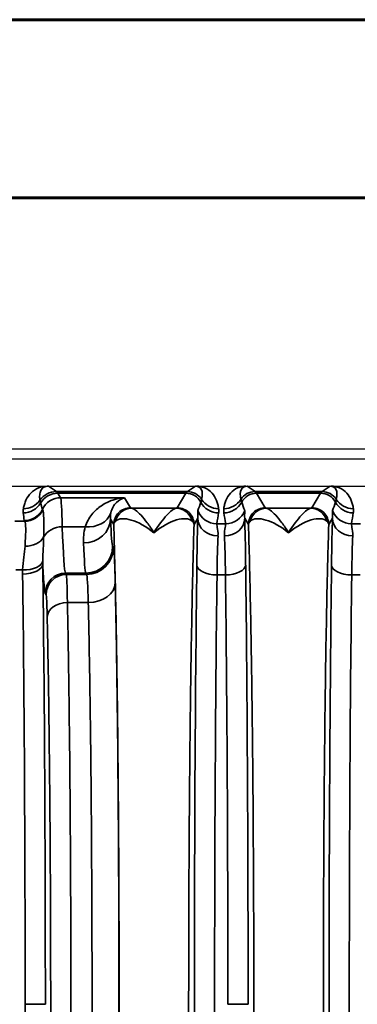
# Model space of a CAD drawing. Header units: millimetres. Extents: x 399 to 6233, y -1870 to 1602.
# Tile 492 of 656: x 5497 to 5507, y -81 to -52. Entities that reach past the tile are written whole.
import ezdxf

# ---------------------------------------------------------------- set-up
doc = ezdxf.new("R2010")
doc.units = ezdxf.units.MM
doc.layers.add('BORDER', color=7, linetype='Continuous')
doc.layers.add('可見 (ISO)', color=7, linetype='Continuous', lineweight=25)
doc.layers.add('窄部可見 (ISO)', color=7, linetype='Continuous', lineweight=35)

# ---------------------------------------------------------------- blocks, each defined once
blk = doc.blocks.new('A4-英文圖框-橫式')
at = {"layer": 'BORDER', "color": 123, "linetype": 'Continuous', "lineweight": 60, "ltscale": 25.4}
blk.add_line((2151.697, 183.498), (2549.792, 183.498), dxfattribs=at)
blk.add_lwpolyline([(2151.697, 188.794), (2555.087, 188.794), (2555.087, -95.061), (2151.697, -95.061)], close=True, dxfattribs=at)

msp = doc.modelspace()

# ---------------------------------------------------------------- linework, layer by layer
at = {"layer": '可見 (ISO)'}
for p, q in [((5547.342, -64.537), (5434.342, -64.537)), ((5543.092, -64.837), (5438.592, -64.837)), ((5438.592, -65.637), (5543.092, -65.637)), ((5498.351, -66.287), (5498.351, -66.287)), ((5499.441, -66.287), (5499.442, -66.287)), ((5499.861, -66.287), (5499.861, -66.287))]:
    msp.add_line(p, q, dxfattribs=at)
for points, knots in [([(5497.921, -65.637), (5497.928, -65.637), (5497.936, -65.637), (5497.943, -65.637), (5497.949, -65.637), (5497.954, -65.637), (5497.959, -65.638)], [0.00000000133, 0.00000000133, 0.00000000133, 0.00000000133, 0.00002276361, 0.00002276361, 0.00002276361, 0.00004084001, 0.00004084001, 0.00004084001, 0.00004084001]), ([(5502.324, -65.638), (5502.329, -65.637), (5502.334, -65.637), (5502.339, -65.637), (5502.346, -65.637), (5502.353, -65.637), (5502.361, -65.637)], [-0.00000491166, -0.00000491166, -0.00000491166, -0.00000491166, 0.00001268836, 0.00001268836, 0.00001268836, 0.00003478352, 0.00003478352, 0.00003478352, 0.00003478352]), ([(5503.823, -65.637), (5503.83, -65.637), (5503.837, -65.637), (5503.843, -65.637), (5503.849, -65.637), (5503.854, -65.637), (5503.859, -65.638)], [0.00000000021, 0.00000000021, 0.00000000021, 0.00000000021, 0.00002113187, 0.00002113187, 0.00002113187, 0.0000394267, 0.0000394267, 0.0000394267, 0.0000394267]), ([(5506.324, -65.638), (5506.329, -65.637), (5506.334, -65.637), (5506.339, -65.637), (5506.346, -65.637), (5506.353, -65.637), (5506.361, -65.637)], [-0.00000491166, -0.00000491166, -0.00000491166, -0.00000491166, 0.00001268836, 0.00001268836, 0.00001268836, 0.00003478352, 0.00003478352, 0.00003478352, 0.00003478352])]:
    msp.add_open_spline(points, degree=3, knots=knots, dxfattribs=at)
at = {"layer": '窄部可見 (ISO)'}
for p, q in [((5497.959, -65.638), (5498.197, -65.797)), ((5498.197, -65.797), (5502.086, -65.797)), ((5502.086, -65.797), (5502.324, -65.638)), ((5503.859, -65.638), (5504.097, -65.797)), ((5504.097, -65.797), (5506.086, -65.797)), ((5506.086, -65.797), (5506.324, -65.638)), ((5502.042, -65.848), (5498.241, -65.848)), ((5498.241, -65.848), (5498.322, -65.983)), ((5498.322, -65.983), (5500.222, -65.983)), ((5500.222, -65.983), (5500.399, -66.278)), ((5501.784, -66.278), (5502.042, -65.848)), ((5506.042, -65.848), (5504.141, -65.848)), ((5504.141, -65.848), (5504.399, -66.278)), ((5505.784, -66.278), (5506.042, -65.848)), ((5500.435, -66.291), (5501.748, -66.291)), ((5504.435, -66.291), (5505.748, -66.291)), ((5496.965, -66.682), (5497.254, -66.682)), ((5499.899, -66.778), (5499.802, -66.616)), ((5502.395, -66.592), (5502.284, -66.778)), ((5503.899, -66.778), (5503.788, -66.592)), ((5506.395, -66.592), (5506.284, -66.778)), ((5498.371, -66.845), (5499.052, -66.845)), ((5502.958, -66.753), (5503.226, -66.753)), ((5506.958, -66.753), (5507.226, -66.753)), ((5499.866, -67.424), (5499.89, -67.464)), ((5497.194, -68.128), (5496.992, -68.128)), ((5499.066, -68.224), (5498.466, -68.224)), ((5498.466, -68.224), (5498.49, -68.264)), ((5498.49, -68.264), (5499.09, -68.264)), ((5499.09, -68.264), (5499.066, -68.224)), ((5503.217, -68.275), (5502.966, -68.275)), ((5507.217, -68.275), (5506.966, -68.275)), ((5497.89, -68.864), (5497.866, -68.823)), ((5499.143, -69.095), (5498.523, -69.095)), ((5497.268, -81.037), (5497.868, -81.037)), ((5503.289, -81.037), (5503.889, -81.037))]:
    msp.add_line(p, q, dxfattribs=at)
for centre, major_axis, ratio, start_param, end_param in [((5498.197, -66.397), (0.333, 0.499), 0.999683, 0.588111, 1.548236), ((5498.168, -165.83), (0, 100.043), 0.020817, 6.248286, 6.269226), ((5502.115, -165.83), (0, 100.043), 0.020838, 0.01396, 0.034899), ((5502.086, -66.297), (0.277, -0.416), 0.999683, 1.546818, 2.553481), ((5501.811, -66.48), (-0.641, -0.802), 0.399262, 2.444096, 3.45076), ((5504.372, -66.48), (0.641, -0.802), 0.399262, 2.832426, 3.839089), ((5504.097, -66.297), (0.277, 0.416), 0.999683, 0.588111, 1.594775), ((5504.068, -165.83), (0, 100.043), 0.020838, 6.248286, 6.269226), ((5506.115, -165.83), (0, 100.043), 0.020838, 0.01396, 0.034899), ((5506.086, -66.297), (0.277, -0.416), 0.999683, 1.546818, 2.553481), ((5505.811, -66.48), (-0.641, -0.802), 0.399262, 2.444096, 3.45076), ((5497.214, -65.709), (0.591, -0.105), 0.998218, 4.888081, 5.84797), ((5498.241, -66.447), (0.515, 0.309), 0.999172, 1.030857, 2.06212), ((5498.322, -66.583), (0.515, 0.309), 0.999172, 1.030857, 2.149979), ((5498.324, -70.097), (0.005, -4.117), 0.020059, 2.481509, 3.103526), ((5502.042, -66.347), (0.429, -0.257), 0.999172, 1.028727, 2.110736), ((5501.589, -67.103), (-1.006, -2.097), 0.194686, 2.022352, 2.15293), ((5503.013, -65.832), (-0.594, 0.083), 0.998238, 0.627947, 1.709607), ((5503.015, -65.709), (-0.595, -0.075), 0.998245, 0.438747, 1.445107), ((5503.168, -65.709), (-0.595, 0.075), 0.998245, 1.696485, 2.702846), ((5503.17, -65.832), (-0.594, -0.083), 0.998238, 1.431986, 2.513646), ((5504.141, -66.347), (0.429, 0.257), 0.999172, 1.030857, 2.112865), ((5504.594, -67.103), (1.006, -2.097), 0.194686, 4.130256, 4.260833), ((5506.042, -66.347), (0.429, -0.257), 0.999172, 1.028727, 2.110736), ((5505.589, -67.103), (-1.006, -2.097), 0.194686, 2.022352, 2.15293), ((5507.013, -65.832), (-0.594, 0.083), 0.998238, 0.627947, 1.709607), ((5507.015, -65.709), (-0.595, -0.075), 0.998245, 0.438747, 1.445107), ((5497.211, -65.832), (0.596, 0.067), 0.99825, 4.600326, 5.631261), ((5497.243, -66.06), (0.593, 0.094), 0.998229, 4.555036, 5.673797), ((5497.254, -66.083), (0.462, 0.383), 0.997094, 4.022529, 5.135982), ((8357.712, -63.578), (-2860.258, -0.716), 0.046839, 0.013782, 0.015139), ((5501.953, -73.921), (-4.172, 7.61), 0.009939, 0.048768, 0.091866), ((5500.435, -66.79), (0.093, 0.491), 0.982985, 0.191158, 1.51992), ((5501.748, -66.79), (-0.093, 0.491), 0.982985, 4.763266, 6.092027), ((5502.958, -66.154), (-0.588, 0.12), 0.998201, 0.559467, 1.77166), ((5503.226, -66.154), (-0.588, -0.12), 0.998201, 1.369933, 2.582126), ((5504.435, -66.79), (0.093, 0.491), 0.982993, 0.191203, 1.520008), ((5505.748, -66.79), (-0.093, 0.491), 0.982993, 4.763177, 6.091983), ((5506.958, -66.154), (-0.588, 0.12), 0.998201, 0.559467, 1.77166), ((5498.086, -67.32), (-0.629, 2.073), 0.310752, 1.035771, 1.153876), ((5507.313, -66.654), (-10.07, 0), 0.058758, 0.009209, 0.048451), ((5499.002, -66.616), (0.799, 0.032), 0.886923, 4.676703, 6.237832), ((5499.052, -66.183), (0.77, -0.217), 0.816863, 4.938539, 6.229754), ((5499.864, -61.656), (-0.008, 5.773), 0.02317, 2.604404, 3.102879), ((5502.422, -69.269), (-0.007, -3.096), 0.02085, 3.667868, 4.283101), ((5502.995, -66.592), (-0.6, 0.023), 0.876399, 0.0435, 1.604216), ((5502.237, -67.186), (0.587, 1.898), 0.297416, 5.033605, 5.211679), ((5503.946, -67.186), (-0.587, 1.898), 0.297416, 1.071506, 1.249581), ((5503.188, -66.592), (0.6, 0.023), 0.876399, 4.678969, 6.239685), ((5503.761, -69.269), (0.007, -3.096), 0.02085, 2.000085, 2.615317), ((5504.904, -66.792), (1.005, -0.004), 0.337804, 2.79924, 3.112734), ((5506.422, -69.269), (-0.007, -3.096), 0.02085, 3.667868, 4.283101), ((5506.995, -66.592), (-0.6, 0.023), 0.876399, 0.0435, 1.604216), ((5506.237, -67.186), (0.587, 1.898), 0.297416, 5.033605, 5.211679), ((5498.371, -67.341), (0.6, 0.018), 0.826915, 1.545318, 2.720266), ((5498.472, -60.225), (0, -8.003), 0.022512, 5.68634, 6.248297), ((5497.264, -66.969), (0.599, -0.031), 0.751758, 4.750994, 5.926954), ((5503.022, -69.349), (0.007, 2.58), 0.02502, 0.526295, 1.141522), ((5503.161, -69.349), (-0.007, 2.58), 0.02502, 5.141663, 5.756891), ((5507.022, -69.349), (0.007, 2.58), 0.02502, 0.526295, 1.141522), ((5499.064, -61.814), (0.008, -6.414), 0.020853, 5.746004, 6.244477), ((5499.066, -67.424), (0.686, 0.412), 0.999172, 4.17245, 5.742515), ((5499.09, -67.464), (0.686, 0.412), 0.999172, 4.17245, 5.742515), ((5497.194, -67.818), (0.6, -0.017), 0.516223, 4.726998, 6.223647), ((5497.193, -67.945), (0.6, 0.007), 0.511389, 4.706014, 6.258813), ((5502.966, -67.981), (-0.6, 0.007), 0.49083, 0.024039, 1.576589), ((5503.217, -67.981), (0.6, 0.007), 0.49083, 4.706597, 6.259146), ((5506.966, -67.981), (-0.6, 0.007), 0.49083, 0.024039, 1.576589), ((5496.732, -81.037), (0, 25), 0.02145, 4.712389, 5.249223), ((5498.466, -68.823), (0.515, 0.309), 0.999172, 1.030857, 2.600922), ((5498.49, -68.864), (0.515, 0.309), 0.999172, 1.030857, 2.600922), ((5499.088, -71.264), (0, 3.002), 0.026524, 5.519892, 6.248317), ((5502.732, -81.037), (0, 26), 0.02143, 4.712389, 5.225461), ((5499.143, -68.517), (0.8, 0.018), 0.722333, 4.696582, 6.252897), ((5498.523, -69.528), (-0.6, -0.013), 0.722333, 4.696582, 6.252897), ((5496.732, -81.037), (0, 25), 0.02145, 4.175555, 4.712389)]:
    msp.add_ellipse(centre, major_axis=major_axis, ratio=ratio, start_param=start_param, end_param=end_param, dxfattribs=at)
for points, knots in [([(5497.214, -66.308), (5497.218, -66.285), (5497.223, -66.264), (5497.228, -66.243), (5497.233, -66.222), (5497.238, -66.201), (5497.245, -66.18), (5497.258, -66.138), (5497.273, -66.097), (5497.291, -66.058), (5497.329, -65.976), (5497.379, -65.903), (5497.44, -65.841), (5497.505, -65.776), (5497.582, -65.724), (5497.667, -65.69), (5497.747, -65.658), (5497.833, -65.641), (5497.921, -65.637)], [2.1824074, 2.1824074, 2.1824074, 2.1824074, 2.2367975, 2.2367975, 2.2367975, 2.2916359, 2.2916359, 2.2916359, 2.402879, 2.402879, 2.402879, 2.6334858, 2.6334858, 2.6334858, 2.8796968, 2.8796968, 2.8796968, 3.1108341, 3.1108341, 3.1108341, 3.1108341]), ([(5497.959, -65.638), (5497.908, -65.638), (5497.862, -65.648), (5497.822, -65.671), (5497.786, -65.692), (5497.756, -65.723), (5497.735, -65.764), (5497.716, -65.802), (5497.704, -65.848), (5497.7, -65.898), (5497.698, -65.922), (5497.697, -65.948), (5497.698, -65.974), (5497.699, -65.986), (5497.7, -65.999), (5497.701, -66.012), (5497.702, -66.025), (5497.704, -66.039), (5497.706, -66.053)], [3.1406534, 3.1406534, 3.1406534, 3.1406534, 3.4037713, 3.4037713, 3.4037713, 3.6494301, 3.6494301, 3.6494301, 3.8799624, 3.8799624, 3.8799624, 3.9913262, 3.9913262, 3.9913262, 4.0462634, 4.0462634, 4.0462634, 4.1007779, 4.1007779, 4.1007779, 4.1007779]), ([(5502.361, -65.637), (5502.397, -65.639), (5502.433, -65.643), (5502.469, -65.65), (5502.515, -65.659), (5502.561, -65.672), (5502.605, -65.691), (5502.686, -65.726), (5502.759, -65.778), (5502.819, -65.843), (5502.875, -65.905), (5502.92, -65.979), (5502.952, -66.059), (5502.968, -66.098), (5502.981, -66.138), (5502.991, -66.179), (5502.996, -66.199), (5503.001, -66.22), (5503.005, -66.241), (5503.009, -66.263), (5503.012, -66.285), (5503.015, -66.308)], [0.0321682, 0.0321682, 0.0321682, 0.0321682, 0.1368507, 0.1368507, 0.1368507, 0.2737771, 0.2737771, 0.2737771, 0.5290847, 0.5290847, 0.5290847, 0.7702868, 0.7702868, 0.7702868, 0.8883026, 0.8883026, 0.8883026, 0.9470384, 0.9470384, 0.9470384, 1.0057239, 1.0057239, 1.0057239, 1.0057239]), ([(5503.168, -66.308), (5503.171, -66.285), (5503.174, -66.263), (5503.178, -66.241), (5503.182, -66.22), (5503.187, -66.199), (5503.192, -66.179), (5503.202, -66.138), (5503.215, -66.098), (5503.231, -66.059), (5503.263, -65.979), (5503.308, -65.905), (5503.365, -65.843), (5503.424, -65.778), (5503.497, -65.726), (5503.578, -65.691), (5503.622, -65.672), (5503.668, -65.659), (5503.714, -65.65), (5503.75, -65.643), (5503.786, -65.639), (5503.823, -65.637)], [5.2774615, 5.2774615, 5.2774615, 5.2774615, 5.3361469, 5.3361469, 5.3361469, 5.3948827, 5.3948827, 5.3948827, 5.5128985, 5.5128985, 5.5128985, 5.7541006, 5.7541006, 5.7541006, 6.0094082, 6.0094082, 6.0094082, 6.1463346, 6.1463346, 6.1463346, 6.2510171, 6.2510171, 6.2510171, 6.2510171]), ([(5506.361, -65.637), (5506.397, -65.639), (5506.433, -65.643), (5506.469, -65.65), (5506.515, -65.659), (5506.561, -65.672), (5506.605, -65.691), (5506.686, -65.726), (5506.759, -65.778), (5506.819, -65.843), (5506.875, -65.905), (5506.92, -65.979), (5506.952, -66.059), (5506.968, -66.098), (5506.981, -66.138), (5506.991, -66.179), (5506.996, -66.199), (5507.001, -66.22), (5507.005, -66.241), (5507.009, -66.263), (5507.012, -66.285), (5507.015, -66.308)], [0.0321682, 0.0321682, 0.0321682, 0.0321682, 0.1368507, 0.1368507, 0.1368507, 0.2737771, 0.2737771, 0.2737771, 0.5290847, 0.5290847, 0.5290847, 0.7702868, 0.7702868, 0.7702868, 0.8883026, 0.8883026, 0.8883026, 0.9470384, 0.9470384, 0.9470384, 1.0057239, 1.0057239, 1.0057239, 1.0057239]), ([(5497.706, -66.053), (5497.708, -66.067), (5497.711, -66.083), (5497.715, -66.1), (5497.718, -66.113), (5497.722, -66.126), (5497.726, -66.14)], [0, 0, 0, 0, 0.00120001, 0.00120001, 0.00120001, 0.00208952, 0.00208952, 0.00208952, 0.00208952]), ([(5499.052, -66.845), (5499.098, -66.704), (5499.168, -66.584), (5499.25, -66.48), (5499.334, -66.375), (5499.432, -66.287), (5499.536, -66.217), (5499.642, -66.146), (5499.755, -66.091), (5499.87, -66.052), (5499.985, -66.014), (5500.104, -65.991), (5500.222, -65.983)], [0, 0, 0, 0, 0.000755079, 0.000755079, 0.000755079, 0.001517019, 0.001517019, 0.001517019, 0.002289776, 0.002289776, 0.002289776, 0.003053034, 0.003053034, 0.003053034, 0.003053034]), ([(5500.222, -65.983), (5500.139, -66.001), (5500.055, -66.045), (5499.981, -66.118), (5499.98, -66.119), (5499.979, -66.12), (5499.978, -66.121), (5499.942, -66.158), (5499.907, -66.202), (5499.878, -66.255), (5499.85, -66.306), (5499.826, -66.365), (5499.812, -66.433)], [-0.000015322, -0.000015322, -0.000015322, -0.000015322, 0.001547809, 0.001547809, 0.001547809, 0.001566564, 0.001566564, 0.001566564, 0.002347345, 0.002347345, 0.002347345, 0.00311094, 0.00311094, 0.00311094, 0.00311094]), ([(5502.484, -66.113), (5502.489, -66.098), (5502.493, -66.084), (5502.497, -66.07), (5502.502, -66.055), (5502.505, -66.042), (5502.508, -66.029)], [0, 0, 0, 0, 0.001000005, 0.001000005, 0.001000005, 0.002089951, 0.002089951, 0.002089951, 0.002089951]), ([(5503.675, -66.029), (5503.677, -66.041), (5503.681, -66.053), (5503.685, -66.066), (5503.689, -66.081), (5503.694, -66.096), (5503.7, -66.113)], [0, 0, 0, 0, 0.001000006, 0.001000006, 0.001000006, 0.00208995, 0.00208995, 0.00208995, 0.00208995]), ([(5506.484, -66.113), (5506.489, -66.098), (5506.493, -66.084), (5506.497, -66.07), (5506.502, -66.055), (5506.505, -66.042), (5506.508, -66.029)], [0, 0, 0, 0, 0.001000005, 0.001000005, 0.001000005, 0.002089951, 0.002089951, 0.002089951, 0.002089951]), ([(5497.792, -66.346), (5497.805, -66.378), (5497.814, -66.465), (5497.818, -66.601), (5497.822, -66.737), (5497.821, -66.926), (5497.817, -67.155)], [0, 0, 0, 0, 0.001126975, 0.001126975, 0.001126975, 0.002257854, 0.002257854, 0.002257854, 0.002257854]), ([(5500.399, -66.278), (5500.268, -66.278), (5500.138, -66.332), (5500.046, -66.425), (5499.953, -66.517), (5499.899, -66.647), (5499.899, -66.778)], [0, 0, 0, 0, 0.5, 0.5, 0.5, 1, 1, 1, 1]), ([(5500.435, -66.291), (5500.462, -66.297), (5500.502, -66.319), (5500.549, -66.354), (5500.596, -66.39), (5500.651, -66.441), (5500.71, -66.503), (5500.768, -66.565), (5500.83, -66.64), (5500.894, -66.726), (5500.958, -66.812), (5501.026, -66.911), (5501.092, -67.02)], [0, 0, 0, 0, 0.000534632, 0.000534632, 0.000534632, 0.001069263, 0.001069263, 0.001069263, 0.001603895, 0.001603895, 0.001603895, 0.002138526, 0.002138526, 0.002138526, 0.002138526]), ([(5501.092, -67.02), (5501.225, -66.801), (5501.357, -66.628), (5501.532, -66.441), (5501.587, -66.39), (5501.681, -66.319), (5501.721, -66.297), (5501.748, -66.291)], [-0.000011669, -0.000011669, -0.000011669, -0.000011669, 0.001066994, 0.001066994, 0.001606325, 0.001606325, 0.002145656, 0.002145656, 0.002145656, 0.002145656]), ([(5501.784, -66.278), (5501.915, -66.278), (5502.045, -66.332), (5502.137, -66.425), (5502.23, -66.517), (5502.284, -66.647), (5502.284, -66.778)], [0, 0, 0, 0, 0.5, 0.5, 0.5, 1, 1, 1, 1]), ([(5502.395, -66.592), (5502.4, -66.527), (5502.397, -66.477), (5502.395, -66.439), (5502.395, -66.439), (5502.395, -66.438), (5502.395, -66.437), (5502.392, -66.4), (5502.391, -66.376), (5502.396, -66.364)], [0, 0, 0, 0, 0.000759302, 0.000759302, 0.000759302, 0.000774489, 0.000774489, 0.000774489, 0.001548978, 0.001548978, 0.001548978, 0.001548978]), ([(5503.787, -66.364), (5503.792, -66.376), (5503.791, -66.4), (5503.789, -66.437), (5503.789, -66.438), (5503.788, -66.439), (5503.788, -66.44), (5503.786, -66.477), (5503.783, -66.527), (5503.788, -66.592)], [0, 0, 0, 0, 0.000774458, 0.000774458, 0.000774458, 0.000793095, 0.000793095, 0.000793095, 0.001548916, 0.001548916, 0.001548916, 0.001548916]), ([(5503.899, -66.778), (5503.899, -66.647), (5503.953, -66.517), (5504.046, -66.425), (5504.138, -66.332), (5504.268, -66.278), (5504.399, -66.278)], [0, 0, 0, 0, 0.5, 0.5, 0.5, 1, 1, 1, 1]), ([(5504.435, -66.291), (5504.462, -66.297), (5504.502, -66.319), (5504.549, -66.354), (5504.596, -66.39), (5504.651, -66.441), (5504.71, -66.503), (5504.768, -66.565), (5504.83, -66.64), (5504.894, -66.726), (5504.958, -66.812), (5505.026, -66.911), (5505.092, -67.02)], [0, 0, 0, 0, 0.000534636, 0.000534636, 0.000534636, 0.001069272, 0.001069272, 0.001069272, 0.001603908, 0.001603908, 0.001603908, 0.002138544, 0.002138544, 0.002138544, 0.002138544]), ([(5505.092, -67.02), (5505.224, -66.801), (5505.357, -66.628), (5505.532, -66.441), (5505.587, -66.39), (5505.681, -66.319), (5505.721, -66.297), (5505.748, -66.291)], [-0.000011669, -0.000011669, -0.000011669, -0.000011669, 0.001066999, 0.001066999, 0.001606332, 0.001606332, 0.002145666, 0.002145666, 0.002145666, 0.002145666]), ([(5505.784, -66.278), (5505.915, -66.278), (5506.045, -66.332), (5506.137, -66.425), (5506.23, -66.517), (5506.284, -66.647), (5506.284, -66.778)], [0, 0, 0, 0, 0.5, 0.5, 0.5, 1, 1, 1, 1]), ([(5506.395, -66.592), (5506.4, -66.527), (5506.397, -66.477), (5506.395, -66.439), (5506.395, -66.439), (5506.395, -66.438), (5506.395, -66.437), (5506.392, -66.4), (5506.391, -66.376), (5506.396, -66.364)], [0, 0, 0, 0, 0.000759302, 0.000759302, 0.000759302, 0.000774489, 0.000774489, 0.000774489, 0.001548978, 0.001548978, 0.001548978, 0.001548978]), ([(5497.264, -67.421), (5497.277, -67.205), (5497.286, -67.027), (5497.284, -66.777), (5497.273, -66.702), (5497.254, -66.682)], [0.000931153, 0.000931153, 0.000931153, 0.000931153, 0.001928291, 0.001928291, 0.002925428, 0.002925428, 0.002925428, 0.002925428]), ([(5501.092, -67.02), (5500.856, -66.831), (5500.624, -66.703), (5500.42, -66.643), (5500.217, -66.582), (5500.045, -66.591), (5499.958, -66.674)], [-0.000011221, -0.000011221, -0.000011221, -0.000011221, 0.001104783, 0.001104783, 0.001104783, 0.002220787, 0.002220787, 0.002220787, 0.002220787]), ([(5502.226, -66.674), (5502.182, -66.632), (5502.116, -66.609), (5502.037, -66.604), (5501.959, -66.599), (5501.865, -66.612), (5501.764, -66.642), (5501.562, -66.702), (5501.327, -66.831), (5501.092, -67.02)], [0, 0, 0, 0, 0.000558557, 0.000558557, 0.000558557, 0.001117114, 0.001117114, 0.001117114, 0.002234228, 0.002234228, 0.002234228, 0.002234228]), ([(5502.284, -66.778), (5502.284, -66.777), (5502.284, -66.774), (5502.283, -66.772), (5502.283, -66.77), (5502.283, -66.767), (5502.282, -66.765), (5502.281, -66.761), (5502.28, -66.757), (5502.279, -66.752), (5502.276, -66.743), (5502.272, -66.735), (5502.268, -66.726), (5502.26, -66.713), (5502.251, -66.7), (5502.239, -66.687), (5502.235, -66.683), (5502.23, -66.678), (5502.226, -66.674)], [-0.00000006, -0.00000006, -0.00000006, -0.00000006, 0.0000256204, 0.0000256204, 0.0000256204, 0.000054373, 0.000054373, 0.000054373, 0.0001119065, 0.0001119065, 0.0001119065, 0.0002272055, 0.0002272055, 0.0002272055, 0.0003997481, 0.0003997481, 0.0003997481, 0.0004597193, 0.0004597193, 0.0004597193, 0.0004597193]), ([(5505.092, -67.02), (5504.856, -66.831), (5504.624, -66.703), (5504.42, -66.643), (5504.217, -66.582), (5504.045, -66.591), (5503.957, -66.674)], [-0.00001122, -0.00001122, -0.00001122, -0.00001122, 0.001104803, 0.001104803, 0.001104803, 0.002220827, 0.002220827, 0.002220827, 0.002220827]), ([(5506.226, -66.674), (5506.182, -66.632), (5506.116, -66.609), (5506.037, -66.604), (5505.959, -66.599), (5505.865, -66.612), (5505.764, -66.642), (5505.562, -66.702), (5505.327, -66.831), (5505.092, -67.02)], [0, 0, 0, 0, 0.000558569, 0.000558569, 0.000558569, 0.001117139, 0.001117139, 0.001117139, 0.002234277, 0.002234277, 0.002234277, 0.002234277]), ([(5506.284, -66.778), (5506.284, -66.777), (5506.284, -66.774), (5506.283, -66.772), (5506.283, -66.77), (5506.283, -66.767), (5506.282, -66.765), (5506.281, -66.761), (5506.28, -66.757), (5506.279, -66.752), (5506.276, -66.743), (5506.272, -66.735), (5506.268, -66.726), (5506.26, -66.713), (5506.251, -66.7), (5506.239, -66.687), (5506.235, -66.683), (5506.23, -66.678), (5506.226, -66.674)], [-0.00000006, -0.00000006, -0.00000006, -0.00000006, 0.0000257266, 0.0000257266, 0.0000257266, 0.0000544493, 0.0000544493, 0.0000544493, 0.000111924, 0.000111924, 0.000111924, 0.0002271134, 0.0002271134, 0.0002271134, 0.0003995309, 0.0003995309, 0.0003995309, 0.0004594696, 0.0004594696, 0.0004594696, 0.0004594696]), ([(5499.899, -95.297), (5499.91, -94.95), (5499.92, -94.577), (5499.93, -94.188), (5499.932, -94.125), (5499.933, -94.061), (5499.935, -93.996), (5499.946, -93.531), (5499.957, -93.035), (5499.966, -92.517), (5499.976, -91.998), (5499.985, -91.454), (5499.994, -90.884), (5500.002, -90.315), (5500.01, -89.717), (5500.017, -89.101), (5500.02, -88.84), (5500.022, -88.576), (5500.025, -88.309), (5500.029, -87.945), (5500.032, -87.576), (5500.035, -87.2), (5500.04, -86.549), (5500.044, -85.879), (5500.048, -85.194), (5500.055, -83.824), (5500.059, -82.438), (5500.059, -81.037), (5500.059, -79.636), (5500.055, -78.251), (5500.048, -76.881), (5500.042, -75.8), (5500.035, -74.761), (5500.025, -73.766), (5500.022, -73.498), (5500.02, -73.234), (5500.017, -72.974), (5500.01, -72.357), (5500.002, -71.76), (5499.994, -71.191), (5499.985, -70.621), (5499.976, -70.077), (5499.966, -69.558), (5499.957, -69.039), (5499.946, -68.543), (5499.935, -68.079), (5499.933, -68.014), (5499.932, -67.95), (5499.93, -67.886), (5499.92, -67.498), (5499.91, -67.125), (5499.899, -66.778)], [0.026741, 0.026741, 0.026741, 0.026741, 0.0775937, 0.0775937, 0.0775937, 0.0858987, 0.0858987, 0.0858987, 0.1450564, 0.1450564, 0.1450564, 0.2042141, 0.2042141, 0.2042141, 0.2633718, 0.2633718, 0.2633718, 0.2884178, 0.2884178, 0.2884178, 0.3225295, 0.3225295, 0.3225295, 0.3816871, 0.3816871, 0.3816871, 0.5, 0.5, 0.5, 0.6183179, 0.6183179, 0.6183179, 0.7115978, 0.7115978, 0.7115978, 0.7366333, 0.7366333, 0.7366333, 0.795791, 0.795791, 0.795791, 0.8549487, 0.8549487, 0.8549487, 0.9141064, 0.9141064, 0.9141064, 0.9224137, 0.9224137, 0.9224137, 0.9732641, 0.9732641, 0.9732641, 0.9732641]), ([(5502.284, -66.778), (5502.273, -67.125), (5502.263, -67.498), (5502.253, -67.886), (5502.251, -67.95), (5502.25, -68.014), (5502.248, -68.079), (5502.237, -68.543), (5502.227, -69.039), (5502.217, -69.558), (5502.207, -70.077), (5502.198, -70.621), (5502.189, -71.19), (5502.181, -71.76), (5502.173, -72.358), (5502.166, -72.974), (5502.164, -73.234), (5502.161, -73.498), (5502.158, -73.765), (5502.155, -74.129), (5502.151, -74.499), (5502.148, -74.874), (5502.143, -75.526), (5502.139, -76.196), (5502.135, -76.881), (5502.128, -78.25), (5502.124, -79.636), (5502.124, -81.037), (5502.124, -82.438), (5502.128, -83.824), (5502.135, -85.194), (5502.141, -86.274), (5502.148, -87.314), (5502.158, -88.309), (5502.161, -88.576), (5502.164, -88.84), (5502.166, -89.101), (5502.173, -89.717), (5502.181, -90.315), (5502.189, -90.884), (5502.198, -91.454), (5502.207, -91.998), (5502.217, -92.517), (5502.227, -93.035), (5502.237, -93.531), (5502.248, -93.996), (5502.25, -94.061), (5502.251, -94.125), (5502.253, -94.188), (5502.263, -94.577), (5502.273, -94.95), (5502.284, -95.297)], [0.026741, 0.026741, 0.026741, 0.026741, 0.0775937, 0.0775937, 0.0775937, 0.0858987, 0.0858987, 0.0858987, 0.1450564, 0.1450564, 0.1450564, 0.2042141, 0.2042141, 0.2042141, 0.2633718, 0.2633718, 0.2633718, 0.2884178, 0.2884178, 0.2884178, 0.3225295, 0.3225295, 0.3225295, 0.3816871, 0.3816871, 0.3816871, 0.5, 0.5, 0.5, 0.6183179, 0.6183179, 0.6183179, 0.7115978, 0.7115978, 0.7115978, 0.7366333, 0.7366333, 0.7366333, 0.795791, 0.795791, 0.795791, 0.8549487, 0.8549487, 0.8549487, 0.9141064, 0.9141064, 0.9141064, 0.9224137, 0.9224137, 0.9224137, 0.9732641, 0.9732641, 0.9732641, 0.9732641]), ([(5502.958, -66.753), (5502.954, -66.766), (5502.963, -66.803), (5502.986, -66.925), (5503, -67.011), (5502.995, -67.118)], [0, 0, 0, 0, 0.000661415, 0.000661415, 0.001322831, 0.001322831, 0.001322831, 0.001322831]), ([(5503.188, -67.118), (5503.183, -67.01), (5503.197, -66.927), (5503.22, -66.804), (5503.229, -66.766), (5503.226, -66.753)], [0, 0, 0, 0, 0.000661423, 0.000661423, 0.001322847, 0.001322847, 0.001322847, 0.001322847]), ([(5503.899, -95.297), (5503.91, -94.95), (5503.92, -94.577), (5503.93, -94.188), (5503.932, -94.125), (5503.933, -94.061), (5503.935, -93.996), (5503.946, -93.531), (5503.957, -93.035), (5503.966, -92.517), (5503.976, -91.998), (5503.985, -91.454), (5503.994, -90.884), (5504.002, -90.315), (5504.01, -89.717), (5504.017, -89.101), (5504.02, -88.84), (5504.022, -88.576), (5504.025, -88.309), (5504.029, -87.945), (5504.032, -87.576), (5504.035, -87.2), (5504.04, -86.549), (5504.044, -85.879), (5504.048, -85.194), (5504.055, -83.824), (5504.059, -82.438), (5504.059, -81.037), (5504.059, -79.636), (5504.055, -78.251), (5504.048, -76.881), (5504.042, -75.8), (5504.035, -74.761), (5504.025, -73.766), (5504.022, -73.498), (5504.02, -73.234), (5504.017, -72.974), (5504.01, -72.357), (5504.002, -71.76), (5503.994, -71.191), (5503.985, -70.621), (5503.976, -70.077), (5503.966, -69.558), (5503.957, -69.039), (5503.946, -68.543), (5503.935, -68.079), (5503.933, -68.014), (5503.932, -67.95), (5503.93, -67.886), (5503.92, -67.498), (5503.91, -67.125), (5503.899, -66.778)], [0.0267397, 0.0267397, 0.0267397, 0.0267397, 0.0775919, 0.0775919, 0.0775919, 0.0858976, 0.0858976, 0.0858976, 0.1450554, 0.1450554, 0.1450554, 0.2042133, 0.2042133, 0.2042133, 0.2633711, 0.2633711, 0.2633711, 0.2884173, 0.2884173, 0.2884173, 0.322529, 0.322529, 0.322529, 0.3816868, 0.3816868, 0.3816868, 0.5, 0.5, 0.5, 0.6183182, 0.6183182, 0.6183182, 0.7115983, 0.7115983, 0.7115983, 0.7366339, 0.7366339, 0.7366339, 0.7957918, 0.7957918, 0.7957918, 0.8549496, 0.8549496, 0.8549496, 0.9141075, 0.9141075, 0.9141075, 0.9224155, 0.9224155, 0.9224155, 0.9732653, 0.9732653, 0.9732653, 0.9732653]), ([(5506.284, -66.778), (5506.273, -67.125), (5506.263, -67.498), (5506.253, -67.886), (5506.251, -67.95), (5506.25, -68.014), (5506.248, -68.079), (5506.237, -68.543), (5506.227, -69.039), (5506.217, -69.558), (5506.207, -70.077), (5506.198, -70.621), (5506.189, -71.19), (5506.181, -71.76), (5506.173, -72.358), (5506.166, -72.974), (5506.164, -73.234), (5506.161, -73.498), (5506.158, -73.765), (5506.155, -74.129), (5506.151, -74.499), (5506.148, -74.874), (5506.143, -75.526), (5506.139, -76.196), (5506.135, -76.881), (5506.128, -78.25), (5506.124, -79.636), (5506.124, -81.037), (5506.124, -82.438), (5506.128, -83.824), (5506.135, -85.194), (5506.141, -86.274), (5506.148, -87.314), (5506.158, -88.309), (5506.161, -88.576), (5506.164, -88.84), (5506.166, -89.101), (5506.173, -89.717), (5506.181, -90.315), (5506.189, -90.884), (5506.198, -91.454), (5506.207, -91.998), (5506.217, -92.517), (5506.227, -93.035), (5506.237, -93.531), (5506.248, -93.995), (5506.25, -94.061), (5506.251, -94.125), (5506.253, -94.188), (5506.263, -94.577), (5506.273, -94.95), (5506.284, -95.297)], [0.0267397, 0.0267397, 0.0267397, 0.0267397, 0.0775919, 0.0775919, 0.0775919, 0.0858976, 0.0858976, 0.0858976, 0.1450554, 0.1450554, 0.1450554, 0.2042133, 0.2042133, 0.2042133, 0.2633711, 0.2633711, 0.2633711, 0.2884173, 0.2884173, 0.2884173, 0.322529, 0.322529, 0.322529, 0.3816868, 0.3816868, 0.3816868, 0.5, 0.5, 0.5, 0.6183182, 0.6183182, 0.6183182, 0.7115983, 0.7115983, 0.7115983, 0.7366339, 0.7366339, 0.7366339, 0.7957918, 0.7957918, 0.7957918, 0.8549496, 0.8549496, 0.8549496, 0.9141075, 0.9141075, 0.9141075, 0.9224155, 0.9224155, 0.9224155, 0.9732653, 0.9732653, 0.9732653, 0.9732653]), ([(5506.958, -66.753), (5506.954, -66.766), (5506.963, -66.803), (5506.986, -66.925), (5507, -67.011), (5506.995, -67.118)], [0, 0, 0, 0, 0.000661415, 0.000661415, 0.001322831, 0.001322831, 0.001322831, 0.001322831]), ([(5499.89, -67.464), (5499.9, -67.481), (5499.91, -67.582), (5499.918, -67.761), (5499.927, -67.94), (5499.936, -68.198), (5499.943, -68.517)], [1.6057029, 1.6057029, 1.6057029, 1.6057029, 1.9700029, 1.9700029, 1.9700029, 2.3343029, 2.3343029, 2.3343029, 2.3343029]), ([(5497.792, -67.945), (5497.817, -69.913), (5497.836, -72.04), (5497.849, -74.248), (5497.861, -76.457), (5497.868, -78.747), (5497.868, -81.037)], [5.7463508, 5.7463508, 5.7463508, 5.7463508, 6.0147681, 6.0147681, 6.0147681, 6.2831853, 6.2831853, 6.2831853, 6.2831853]), ([(5497.866, -68.823), (5497.849, -68.795), (5497.832, -68.654), (5497.816, -68.403), (5497.808, -68.277), (5497.8, -68.123), (5497.792, -67.945)], [1.6057029, 1.6057029, 1.6057029, 1.6057029, 1.8865079, 1.8865079, 1.8865079, 2.0280663, 2.0280663, 2.0280663, 2.0280663]), ([(5502.366, -94.094), (5502.343, -92.112), (5502.325, -89.987), (5502.312, -87.787), (5502.3, -85.586), (5502.294, -83.312), (5502.294, -81.037), (5502.294, -78.763), (5502.3, -76.488), (5502.312, -74.288), (5502.325, -72.088), (5502.343, -69.962), (5502.366, -67.981)], [2.628521, 2.628521, 2.628521, 2.628521, 2.885057, 2.885057, 2.885057, 3.141593, 3.141593, 3.141593, 3.398129, 3.398129, 3.398129, 3.654665, 3.654665, 3.654665, 3.654665]), ([(5503.817, -67.981), (5503.841, -69.962), (5503.859, -72.088), (5503.871, -74.288), (5503.883, -76.488), (5503.889, -78.763), (5503.889, -81.037)], [5.7701132, 5.7701132, 5.7701132, 5.7701132, 6.0266493, 6.0266493, 6.0266493, 6.2831853, 6.2831853, 6.2831853, 6.2831853]), ([(5506.366, -94.094), (5506.343, -92.112), (5506.325, -89.987), (5506.312, -87.787), (5506.3, -85.586), (5506.294, -83.312), (5506.294, -81.037), (5506.294, -78.763), (5506.3, -76.488), (5506.312, -74.288), (5506.325, -72.088), (5506.343, -69.962), (5506.366, -67.981)], [2.628521, 2.628521, 2.628521, 2.628521, 2.885057, 2.885057, 2.885057, 3.141593, 3.141593, 3.141593, 3.398129, 3.398129, 3.398129, 3.654665, 3.654665, 3.654665, 3.654665]), ([(5502.966, -68.275), (5502.942, -70.212), (5502.924, -72.29), (5502.9, -76.591), (5502.894, -78.814), (5502.894, -83.261), (5502.9, -85.484), (5502.924, -89.785), (5502.942, -91.862), (5502.966, -93.8)], [2.628521, 2.628521, 2.628521, 2.628521, 2.885057, 2.885057, 3.141593, 3.141593, 3.398129, 3.398129, 3.654665, 3.654665, 3.654665, 3.654665]), ([(5506.966, -68.275), (5506.942, -70.212), (5506.924, -72.29), (5506.9, -76.591), (5506.894, -78.814), (5506.894, -83.261), (5506.9, -85.484), (5506.924, -89.785), (5506.942, -91.862), (5506.966, -93.8)], [2.628521, 2.628521, 2.628521, 2.628521, 2.885057, 2.885057, 3.141593, 3.141593, 3.398129, 3.398129, 3.654665, 3.654665, 3.654665, 3.654665]), ([(5499.943, -68.517), (5499.96, -69.323), (5499.976, -70.215), (5499.99, -71.173), (5500.004, -72.132), (5500.016, -73.158), (5500.025, -74.23), (5500.035, -75.302), (5500.042, -76.421), (5500.047, -77.563), (5500.052, -78.705), (5500.055, -79.871), (5500.055, -81.037), (5500.055, -82.203), (5500.052, -83.369), (5500.047, -84.511), (5500.042, -85.654), (5500.035, -86.772), (5500.025, -87.845), (5500.016, -88.917), (5500.004, -89.943), (5499.99, -90.901), (5499.976, -91.86), (5499.96, -92.752), (5499.943, -93.558)], [2.334303, 2.334303, 2.334303, 2.334303, 2.536125, 2.536125, 2.536125, 2.737948, 2.737948, 2.737948, 2.93977, 2.93977, 2.93977, 3.141593, 3.141593, 3.141593, 3.343415, 3.343415, 3.343415, 3.545238, 3.545238, 3.545238, 3.74706, 3.74706, 3.74706, 3.948882, 3.948882, 3.948882, 3.948882]), ([(5497.923, -69.528), (5497.918, -69.327), (5497.913, -69.164), (5497.902, -68.938), (5497.896, -68.874), (5497.89, -68.864)], [3.9488824, 3.9488824, 3.9488824, 3.9488824, 4.3131824, 4.3131824, 4.6774824, 4.6774824, 4.6774824, 4.6774824]), ([(5498.523, -69.095), (5498.539, -69.864), (5498.554, -70.714), (5498.566, -71.629), (5498.579, -72.543), (5498.59, -73.522), (5498.599, -74.544), (5498.608, -75.567), (5498.614, -76.634), (5498.619, -77.724), (5498.623, -78.813), (5498.626, -79.925), (5498.626, -81.037), (5498.626, -82.149), (5498.623, -83.262), (5498.619, -84.351), (5498.614, -85.441), (5498.608, -86.508), (5498.599, -87.53), (5498.59, -88.553), (5498.579, -89.532), (5498.566, -90.446), (5498.554, -91.361), (5498.539, -92.211), (5498.523, -92.98)], [2.334303, 2.334303, 2.334303, 2.334303, 2.536125, 2.536125, 2.536125, 2.737948, 2.737948, 2.737948, 2.93977, 2.93977, 2.93977, 3.141593, 3.141593, 3.141593, 3.343415, 3.343415, 3.343415, 3.545238, 3.545238, 3.545238, 3.74706, 3.74706, 3.74706, 3.948882, 3.948882, 3.948882, 3.948882]), ([(5499.143, -92.98), (5499.16, -92.211), (5499.176, -91.361), (5499.204, -89.532), (5499.216, -88.553), (5499.235, -86.508), (5499.242, -85.441), (5499.252, -83.262), (5499.255, -82.149), (5499.255, -79.925), (5499.252, -78.813), (5499.242, -76.634), (5499.235, -75.567), (5499.216, -73.522), (5499.204, -72.543), (5499.176, -70.714), (5499.16, -69.864), (5499.143, -69.095)], [2.334303, 2.334303, 2.334303, 2.334303, 2.536125, 2.536125, 2.737948, 2.737948, 2.93977, 2.93977, 3.141593, 3.141593, 3.343415, 3.343415, 3.545238, 3.545238, 3.74706, 3.74706, 3.948882, 3.948882, 3.948882, 3.948882]), ([(5497.923, -92.546), (5497.939, -91.805), (5497.954, -90.986), (5497.979, -89.223), (5497.99, -88.28), (5498.008, -86.309), (5498.015, -85.281), (5498.024, -83.181), (5498.026, -82.109), (5498.026, -79.966), (5498.024, -78.894), (5498.015, -76.794), (5498.008, -75.766), (5497.99, -73.794), (5497.979, -72.851), (5497.954, -71.089), (5497.939, -70.269), (5497.923, -69.528)], [2.334303, 2.334303, 2.334303, 2.334303, 2.536125, 2.536125, 2.737948, 2.737948, 2.93977, 2.93977, 3.141593, 3.141593, 3.343415, 3.343415, 3.545238, 3.545238, 3.74706, 3.74706, 3.948882, 3.948882, 3.948882, 3.948882])]:
    msp.add_open_spline(points, degree=3, knots=knots, dxfattribs=at)
for points in [[(5497.211, -66.431), (5497.207, -66.39), (5497.207, -66.349), (5497.214, -66.308)], [(5500.399, -66.278), (5500.402, -66.282), (5500.413, -66.287), (5500.435, -66.291)], [(5501.748, -66.291), (5501.77, -66.287), (5501.782, -66.282), (5501.784, -66.278)], [(5503.015, -66.308), (5503.02, -66.349), (5503.019, -66.39), (5503.013, -66.431)], [(5503.17, -66.431), (5503.164, -66.39), (5503.163, -66.349), (5503.168, -66.308)], [(5504.399, -66.278), (5504.402, -66.282), (5504.413, -66.287), (5504.435, -66.291)], [(5505.748, -66.291), (5505.77, -66.287), (5505.782, -66.282), (5505.784, -66.278)], [(5507.015, -66.308), (5507.02, -66.349), (5507.019, -66.39), (5507.013, -66.431)], [(5499.812, -66.433), (5499.797, -66.501), (5499.797, -66.562), (5499.802, -66.616)], [(5499.958, -66.674), (5499.921, -66.708), (5499.902, -66.743), (5499.899, -66.778)], [(5499.002, -67.325), (5498.997, -67.18), (5499.008, -67.02), (5499.052, -66.845)], [(5497.817, -67.155), (5497.814, -67.374), (5497.793, -67.603), (5497.792, -67.854)], [(5497.194, -68.128), (5497.203, -67.861), (5497.251, -67.626), (5497.264, -67.421)], [(5497.792, -67.854), (5497.792, -67.884), (5497.792, -67.915), (5497.792, -67.945)], [(5497.193, -68.252), (5497.192, -68.211), (5497.192, -68.169), (5497.194, -68.128)], [(5498.49, -68.264), (5498.502, -68.289), (5498.514, -68.602), (5498.523, -69.095)]]:
    msp.add_open_spline(points, degree=3, dxfattribs=at)

# ---------------------------------------------------------------- block references
msp.add_blockref('A4-英文圖框-橫式', (3139.985, -240.567))

doc.saveas('drawing.dxf')
